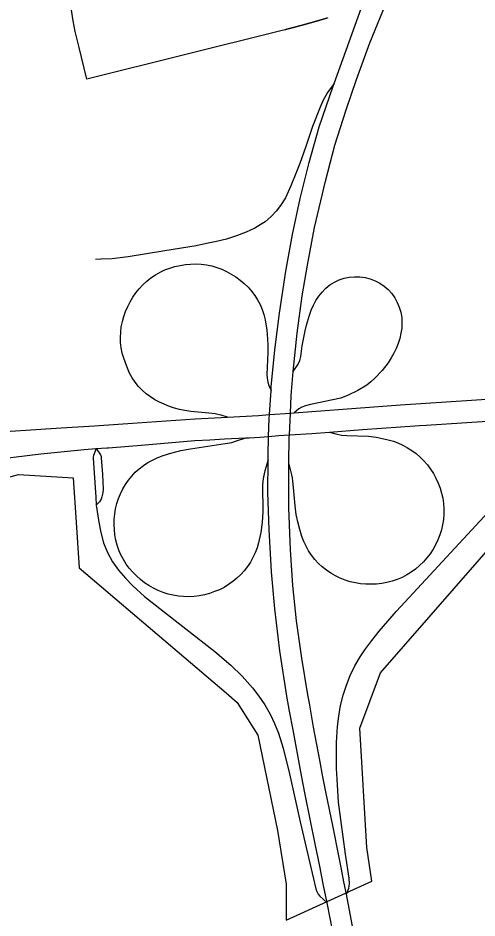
# Model space of a CAD drawing. Extents: x 0 to 34, y 0 to 22.
# Drawn here: x 6.8204 to 6.8433, y 16.08997 to 16.13486 of the extents above; entities that cross this region are included whole.
import ezdxf

# ---------------------------------------------------------------- set-up
doc = ezdxf.new("R2010")
doc.units = 0
for name, color, linetype in [('GM_X_Corporation', 7, 'Continuous'), ('GM_X_Interchange_Ramps', 7, 'Continuous'), ('GM_X_State_Route', 7, 'Continuous'), ('GM_X_US_Route', 7, 'Continuous')]:
    doc.layers.add(name, color=color, linetype=linetype)

msp = doc.modelspace()

# ---------------------------------------------------------------- linework, layer by layer
at = {"layer": 'GM_X_Corporation'}
for points in [[(6.835845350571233, 16.134863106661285), (6.835830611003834, 16.134858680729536), (6.8358158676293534, 16.134854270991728), (6.835810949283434, 16.13485281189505), (6.835801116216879, 16.13484986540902), (6.835786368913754, 16.13484546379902), (6.83577162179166, 16.13484107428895), (6.835756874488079, 16.134836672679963), (6.8357421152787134, 16.13483228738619), (6.835727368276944, 16.13482790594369), (6.835712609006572, 16.13482351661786), (6.835697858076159, 16.13481914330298), (6.835683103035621, 16.134814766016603), (6.8356683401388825, 16.134810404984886), (6.8356535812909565, 16.134806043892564), (6.835638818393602, 16.134801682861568), (6.835624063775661, 16.134797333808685), (6.835609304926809, 16.134792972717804), (6.835594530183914, 16.134788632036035), (6.835579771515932, 16.134784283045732), (6.835565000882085, 16.134779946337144), (6.835550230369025, 16.134775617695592), (6.835535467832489, 16.134771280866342), (6.83552069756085, 16.134766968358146), (6.835505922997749, 16.13476263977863), (6.835491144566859, 16.134758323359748), (6.835476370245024, 16.13475401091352), (6.835461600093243, 16.134749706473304), (6.835446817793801, 16.134745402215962), (6.835432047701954, 16.134741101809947), (6.835417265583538, 16.13473680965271), (6.835402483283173, 16.134732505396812), (6.835387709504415, 16.134728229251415), (6.835372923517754, 16.134723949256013), (6.835358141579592, 16.134719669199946), (6.835343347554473, 16.13471539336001), (6.835328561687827, 16.1347111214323), (6.83531377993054, 16.13470685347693), (6.835298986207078, 16.134702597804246), (6.835284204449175, 16.134698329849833), (6.835269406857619, 16.134694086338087), (6.835254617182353, 16.134689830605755), (6.835239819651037, 16.134685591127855), (6.835225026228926, 16.134681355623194), (6.835210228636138, 16.134677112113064), (6.835195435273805, 16.134672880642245), (6.835180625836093, 16.134668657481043), (6.8351658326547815, 16.134664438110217), (6.835151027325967, 16.134660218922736), (6.835136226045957, 16.134655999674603), (6.835121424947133, 16.13465179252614), (6.835106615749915, 16.13464758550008), (6.835091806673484, 16.134643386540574), (6.835077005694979, 16.134639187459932), (6.8350621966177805, 16.134634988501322), (6.835047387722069, 16.13463080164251), (6.83503257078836, 16.13462661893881), (6.835017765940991, 16.134622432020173), (6.835002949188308, 16.134618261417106), (6.834988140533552, 16.134614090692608), (6.834973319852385, 16.134609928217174), (6.834958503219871, 16.13460576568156), (6.834943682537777, 16.134601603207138), (6.834928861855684, 16.134597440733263), (6.8349140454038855, 16.134593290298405), (6.834899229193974, 16.134589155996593), (6.834884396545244, 16.134585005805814), (6.8348695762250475, 16.134580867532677), (6.834854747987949, 16.134576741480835), (6.8348399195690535, 16.13457260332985), (6.834825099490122, 16.134568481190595), (6.8348102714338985, 16.13456436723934), (6.83479543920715, 16.13456024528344), (6.834780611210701, 16.13455613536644), (6.834765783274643, 16.134552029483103), (6.83475093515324, 16.13454792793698), (6.834736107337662, 16.13454383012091), (6.834721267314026, 16.134539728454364), (6.834706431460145, 16.134535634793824), (6.834691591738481, 16.134531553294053), (6.834676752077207, 16.13452747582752), (6.834661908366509, 16.134523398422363), (6.834647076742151, 16.134519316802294), (6.834632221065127, 16.134515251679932), (6.834617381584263, 16.134511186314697), (6.834602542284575, 16.134507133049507), (6.834587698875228, 16.134503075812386), (6.834572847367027, 16.13449901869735), (6.834558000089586, 16.134494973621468), (6.83454315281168, 16.134490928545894), (6.834528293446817, 16.134486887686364), (6.834513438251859, 16.13448285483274), (6.834498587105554, 16.13447882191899), (6.834483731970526, 16.134474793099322), (6.834468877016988, 16.134470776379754), (6.834454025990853, 16.134466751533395), (6.83443915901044, 16.134462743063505), (6.834424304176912, 16.134458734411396), (6.834409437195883, 16.134454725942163), (6.8343945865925, 16.134450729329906), (6.834379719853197, 16.134446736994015), (6.834364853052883, 16.13444274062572), (6.834349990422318, 16.13443875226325), (6.834335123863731, 16.13443477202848), (6.834320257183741, 16.13443078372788), (6.834305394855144, 16.134426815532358), (6.834290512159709, 16.134422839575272), (6.834275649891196, 16.134418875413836), (6.834260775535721, 16.134414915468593), (6.834245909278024, 16.13441095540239), (6.834231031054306, 16.134407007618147), (6.834216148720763, 16.13440305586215), (6.834201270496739, 16.134399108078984), (6.834186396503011, 16.134395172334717), (6.834171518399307, 16.134391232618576), (6.834156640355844, 16.13438729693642), (6.8341417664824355, 16.134383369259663), (6.8341268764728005, 16.134379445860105), (6.834111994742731, 16.134375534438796), (6.8340971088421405, 16.134371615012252), (6.834082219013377, 16.134367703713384), (6.834067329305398, 16.13436380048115), (6.834052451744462, 16.134359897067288), (6.834037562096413, 16.134355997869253), (6.83402267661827, 16.134352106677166), (6.834007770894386, 16.134348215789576), (6.833992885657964, 16.13434434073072), (6.833977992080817, 16.134340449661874), (6.8339630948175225, 16.13433658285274), (6.833948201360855, 16.134332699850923), (6.833933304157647, 16.13432883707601), (6.8339183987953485, 16.13432497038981), (6.833903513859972, 16.134321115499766), (6.833888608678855, 16.13431726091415), (6.83387371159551, 16.134313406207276), (6.833858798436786, 16.134309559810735), (6.83384389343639, 16.134305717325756), (6.833828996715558, 16.13430188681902), (6.83381409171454, 16.134298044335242), (6.8337991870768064, 16.13429422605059), (6.8337842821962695, 16.134290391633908), (6.833769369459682, 16.134286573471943), (6.833754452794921, 16.13428276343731), (6.833739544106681, 16.13427894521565), (6.8337246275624, 16.1342751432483), (6.833511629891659, 16.134222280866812), (6.823823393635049, 16.131816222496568), (6.823427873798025, 16.133461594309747), (6.8232512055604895, 16.13419515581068), (6.823146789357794, 16.13472673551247), (6.823043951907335, 16.13537644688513)], [(6.8129961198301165, 16.11006463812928), (6.820417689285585, 16.11209234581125), (6.82314837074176, 16.111930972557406), (6.823296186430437, 16.109701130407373), (6.823446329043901, 16.107435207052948), (6.830787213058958, 16.101200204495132), (6.831334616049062, 16.10072241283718), (6.832369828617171, 16.099083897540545), (6.8333349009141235, 16.094343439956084), (6.833774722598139, 16.091657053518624), (6.833782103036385, 16.08985980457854), (6.838050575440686, 16.091799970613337), (6.837791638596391, 16.093482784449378), (6.837447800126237, 16.099444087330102), (6.838473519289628, 16.102200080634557), (6.844683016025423, 16.10929305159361)]]:
    msp.add_lwpolyline(points, dxfattribs=at)
at = {"layer": 'GM_X_Interchange_Ramps'}
for points in [[(6.836166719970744, 16.13160262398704), (6.835843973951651, 16.1311485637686), (6.835749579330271, 16.13099932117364), (6.835625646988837, 16.130770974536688), (6.835465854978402, 16.130416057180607), (6.835093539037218, 16.129448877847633), (6.834748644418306, 16.128457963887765), (6.8344522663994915, 16.12761207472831), (6.834291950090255, 16.12718596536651), (6.834014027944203, 16.126488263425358), (6.833878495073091, 16.126186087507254), (6.83374243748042, 16.125889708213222), (6.8334893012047, 16.125506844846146), (6.833279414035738, 16.125222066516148), (6.833028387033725, 16.124957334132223), (6.832721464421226, 16.124692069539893), (6.832470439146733, 16.124538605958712), (6.832205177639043, 16.12438514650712), (6.8317737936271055, 16.12418158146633), (6.831298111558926, 16.123994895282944), (6.830794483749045, 16.12383088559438), (6.8303013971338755, 16.123717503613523), (6.829800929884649, 16.12360728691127), (6.8292798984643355, 16.12350128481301), (6.827715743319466, 16.12325131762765), (6.825890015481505, 16.122944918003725), (6.825365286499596, 16.122882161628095), (6.825100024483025, 16.12285579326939), (6.8245288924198, 16.122832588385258), (6.824260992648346, 16.122822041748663)], [(6.830852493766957, 16.114951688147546), (6.830539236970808, 16.11504345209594), (6.830435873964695, 16.115073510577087), (6.83022915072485, 16.11511358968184), (6.829925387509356, 16.11515788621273), (6.829380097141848, 16.115196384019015), (6.829017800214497, 16.115242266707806), (6.828717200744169, 16.11528550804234), (6.828455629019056, 16.11532875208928), (6.828198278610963, 16.115393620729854), (6.827946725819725, 16.115477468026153), (6.827461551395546, 16.115692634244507), (6.827228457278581, 16.115820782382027), (6.827004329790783, 16.115963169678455), (6.826791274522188, 16.11612137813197), (6.826592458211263, 16.11629698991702), (6.826409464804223, 16.116488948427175), (6.826243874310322, 16.11669620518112), (6.826096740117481, 16.116917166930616), (6.825967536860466, 16.117148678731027), (6.8258536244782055, 16.117388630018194), (6.825669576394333, 16.11788698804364), (6.825601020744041, 16.118143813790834), (6.825549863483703, 16.118404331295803), (6.825517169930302, 16.118668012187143), (6.825507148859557, 16.11893274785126), (6.825518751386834, 16.11919800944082), (6.825550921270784, 16.119461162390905), (6.825604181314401, 16.119721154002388), (6.825676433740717, 16.11997692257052), (6.8257666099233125, 16.120226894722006), (6.82587261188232, 16.120470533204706), (6.825994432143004, 16.12070626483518), (6.826131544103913, 16.120934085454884), (6.826282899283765, 16.121152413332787), (6.826448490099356, 16.121359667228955), (6.82662884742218, 16.121554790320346), (6.826823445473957, 16.121735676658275), (6.827030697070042, 16.121900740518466), (6.827250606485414, 16.122049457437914), (6.827481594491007, 16.122180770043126), (6.827722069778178, 16.12229362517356), (6.827969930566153, 16.122387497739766), (6.828224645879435, 16.122463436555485), (6.828483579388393, 16.122520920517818), (6.828746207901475, 16.122562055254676), (6.8290104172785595, 16.122586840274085), (6.829275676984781, 16.12259527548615), (6.829541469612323, 16.12258473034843), (6.829804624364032, 16.122553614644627), (6.8300646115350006, 16.122499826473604), (6.830318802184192, 16.122424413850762), (6.830566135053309, 16.122327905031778), (6.830806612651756, 16.12221504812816), (6.831039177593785, 16.12208689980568), (6.83126330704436, 16.121944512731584), (6.831477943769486, 16.121788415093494), (6.831682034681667, 16.12161860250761), (6.831874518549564, 16.12143560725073), (6.832052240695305, 16.12123837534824), (6.8322120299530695, 16.12102637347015), (6.832351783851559, 16.120801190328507), (6.8324714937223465, 16.120564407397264), (6.832572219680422, 16.120318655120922), (6.832655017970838, 16.120066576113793), (6.832721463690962, 16.11980922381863), (6.832809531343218, 16.119285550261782), (6.832827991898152, 16.11909675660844), (6.832860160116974, 16.118559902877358), (6.832860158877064, 16.11817387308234), (6.832813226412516, 16.117073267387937), (6.832822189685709, 16.116895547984), (6.832860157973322, 16.116700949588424), (6.832918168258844, 16.116536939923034), (6.833018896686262, 16.116288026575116)], [(6.834127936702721, 16.11723727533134), (6.834370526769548, 16.117596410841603), (6.834452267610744, 16.117770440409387), (6.834509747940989, 16.117979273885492), (6.834578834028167, 16.11850874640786), (6.834648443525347, 16.118918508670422), (6.8347180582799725, 16.119266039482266), (6.8347839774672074, 16.119537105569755), (6.8349326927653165, 16.120043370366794), (6.835025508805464, 16.120290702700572), (6.835133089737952, 16.12053170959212), (6.835257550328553, 16.12076427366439), (6.835401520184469, 16.120985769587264), (6.835566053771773, 16.12119143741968), (6.83575063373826, 16.121378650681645), (6.835955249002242, 16.121544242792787), (6.836178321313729, 16.12168452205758), (6.836416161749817, 16.12179737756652), (6.836665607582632, 16.12188175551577), (6.836923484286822, 16.121935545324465), (6.837186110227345, 16.121959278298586), (6.837449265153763, 16.121952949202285), (6.837710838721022, 16.121917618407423), (6.837966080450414, 16.121852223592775), (6.8382128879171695, 16.12175835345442), (6.8384465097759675, 16.121637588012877), (6.8386643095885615, 16.12148939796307), (6.838863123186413, 16.121316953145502), (6.839039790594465, 16.121122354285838), (6.839193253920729, 16.120908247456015), (6.839320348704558, 16.120677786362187), (6.839420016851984, 16.12043414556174), (6.839493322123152, 16.12018101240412), (6.8395381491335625, 16.11992154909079), (6.839552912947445, 16.11965945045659), (6.839540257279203, 16.11939735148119), (6.83950281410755, 16.119136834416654), (6.839441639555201, 16.118880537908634), (6.839359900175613, 16.11863004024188), (6.839261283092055, 16.118370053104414), (6.839146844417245, 16.118148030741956), (6.839013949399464, 16.11791388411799), (6.838859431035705, 16.117666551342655), (6.8385609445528, 16.117273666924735), (6.8381991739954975, 16.11689080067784), (6.838001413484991, 16.116716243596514), (6.837793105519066, 16.116554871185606), (6.837347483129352, 16.11627378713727), (6.836872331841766, 16.116045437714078), (6.83650159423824, 16.115907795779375), (6.834993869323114, 16.115580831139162), (6.83474706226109, 16.11552493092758), (6.834552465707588, 16.115446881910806), (6.834409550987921, 16.11536461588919), (6.834169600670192, 16.115168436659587)], [(6.835930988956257, 16.11420863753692), (6.8362574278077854, 16.114114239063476), (6.836534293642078, 16.114062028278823), (6.836802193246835, 16.11403038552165), (6.8378764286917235, 16.114006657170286), (6.838267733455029, 16.113953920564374), (6.838803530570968, 16.11384106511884), (6.8391231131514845, 16.11374719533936), (6.839349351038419, 16.113663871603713), (6.839589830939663, 16.11355418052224), (6.8398234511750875, 16.113429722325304), (6.84004810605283, 16.113289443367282), (6.840262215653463, 16.113134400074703), (6.840464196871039, 16.112963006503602), (6.840651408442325, 16.11277684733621), (6.840824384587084, 16.11257697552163), (6.840980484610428, 16.112363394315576), (6.841121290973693, 16.112139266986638), (6.841246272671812, 16.11190564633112), (6.8413564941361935, 16.111664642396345), (6.841449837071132, 16.111416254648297), (6.841526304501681, 16.11116311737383), (6.841583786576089, 16.110904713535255), (6.841623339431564, 16.110643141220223), (6.841641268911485, 16.110379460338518), (6.841639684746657, 16.11011472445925), (6.841618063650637, 16.109851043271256), (6.841577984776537, 16.109589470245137), (6.841518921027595, 16.109331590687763), (6.841441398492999, 16.109078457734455), (6.8413459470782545, 16.108831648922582), (6.841233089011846, 16.10859222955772), (6.841103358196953, 16.108361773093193), (6.84095728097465, 16.108140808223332), (6.840796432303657, 16.10793091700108), (6.840620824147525, 16.107732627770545), (6.840432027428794, 16.107547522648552), (6.84023004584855, 16.10737665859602), (6.840015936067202, 16.107221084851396), (6.8397907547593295, 16.10708239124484), (6.8395555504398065, 16.10696162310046), (6.839311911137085, 16.106858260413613), (6.839061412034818, 16.106773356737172), (6.8388051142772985, 16.106706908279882), (6.838545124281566, 16.106658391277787), (6.838282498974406, 16.106628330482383), (6.838017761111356, 16.106616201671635), (6.837753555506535, 16.10662200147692), (6.837489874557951, 16.10664468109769), (6.837228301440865, 16.10668528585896), (6.836970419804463, 16.106744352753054), (6.836717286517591, 16.106822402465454), (6.83647206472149, 16.10691996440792), (6.836234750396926, 16.107037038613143), (6.83600640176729, 16.107170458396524), (6.835788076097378, 16.107320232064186), (6.8355792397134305, 16.107483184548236), (6.835382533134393, 16.10766037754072), (6.835201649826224, 16.10785286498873), (6.835039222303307, 16.108061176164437), (6.834893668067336, 16.108281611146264), (6.834767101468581, 16.108514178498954), (6.834658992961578, 16.108755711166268), (6.834554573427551, 16.108999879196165), (6.83445121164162, 16.109347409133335), (6.834356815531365, 16.10972341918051), (6.834281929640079, 16.11009943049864), (6.834217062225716, 16.110527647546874), (6.834134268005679, 16.111448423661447), (6.834113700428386, 16.111765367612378), (6.834094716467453, 16.11191882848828), (6.834062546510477, 16.112068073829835), (6.8339075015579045, 16.11267190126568)], [(6.832869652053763, 16.112818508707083), (6.832713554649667, 16.112281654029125), (6.8326434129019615, 16.1119747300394), (6.832615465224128, 16.11176536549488), (6.832600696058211, 16.111547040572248), (6.832606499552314, 16.11023759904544), (6.832577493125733, 16.109713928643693), (6.832513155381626, 16.109192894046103), (6.832401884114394, 16.1086808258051), (6.832324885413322, 16.108430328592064), (6.832231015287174, 16.108185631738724), (6.832120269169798, 16.107948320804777), (6.831992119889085, 16.107719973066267), (6.831847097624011, 16.107501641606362), (6.83168625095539, 16.107294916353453), (6.831509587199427, 16.107101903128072), (6.8313186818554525, 16.10692259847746), (6.831114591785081, 16.106758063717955), (6.830899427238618, 16.10660776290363), (6.830677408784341, 16.106459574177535), (6.8304501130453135, 16.10634619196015), (6.830200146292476, 16.106249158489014), (6.829952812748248, 16.106162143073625), (6.829699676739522, 16.10609411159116), (6.8294423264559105, 16.106044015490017), (6.829182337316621, 16.106011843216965), (6.828920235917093, 16.105998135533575), (6.828658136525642, 16.10600235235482), (6.828396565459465, 16.106025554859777), (6.828138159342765, 16.106068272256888), (6.827883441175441, 16.106128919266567), (6.827633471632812, 16.106209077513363), (6.827390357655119, 16.106306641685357), (6.827154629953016, 16.106421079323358), (6.826926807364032, 16.106551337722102), (6.8267084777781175, 16.106696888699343), (6.826500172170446, 16.10685667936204), (6.826302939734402, 16.107030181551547), (6.826118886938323, 16.1072163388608), (6.825948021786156, 16.107415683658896), (6.825793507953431, 16.107626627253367), (6.82565481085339, 16.107849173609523), (6.825534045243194, 16.108081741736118), (6.825431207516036, 16.108322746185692), (6.825346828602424, 16.108571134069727), (6.825280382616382, 16.108824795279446), (6.825232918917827, 16.109082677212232), (6.825203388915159, 16.109343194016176), (6.825192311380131, 16.10960529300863), (6.825199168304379, 16.109867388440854), (6.825224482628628, 16.11012843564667), (6.825267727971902, 16.1103873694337), (6.825329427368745, 16.1106426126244), (6.825409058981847, 16.110892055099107), (6.825506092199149, 16.111135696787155), (6.8256215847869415, 16.111371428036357), (6.825753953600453, 16.111597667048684), (6.825903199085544, 16.11181282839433), (6.826068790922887, 16.11201639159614), (6.826249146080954, 16.112206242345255), (6.826444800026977, 16.112379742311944), (6.826652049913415, 16.11254006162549), (6.826871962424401, 16.112682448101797), (6.82710136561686, 16.112809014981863), (6.827339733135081, 16.112919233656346), (6.827632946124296, 16.113036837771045), (6.828013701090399, 16.113163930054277), (6.828514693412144, 16.1132820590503), (6.829000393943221, 16.113369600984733), (6.8307301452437, 16.113634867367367), (6.831065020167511, 16.113695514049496), (6.831293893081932, 16.113767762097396), (6.831761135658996, 16.11391436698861)], [(6.824291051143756, 16.1133812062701), (6.824169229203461, 16.11304052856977), (6.824153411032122, 16.11297144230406), (6.824148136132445, 16.11290077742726), (6.824276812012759, 16.11096482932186), (6.824303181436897, 16.11056825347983), (6.824422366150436, 16.109708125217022), (6.82452150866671, 16.109192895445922), (6.824666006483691, 16.108689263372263), (6.824861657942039, 16.108203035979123), (6.8251137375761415, 16.10774370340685), (6.825415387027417, 16.107315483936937), (6.8257523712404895, 16.106913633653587), (6.826117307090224, 16.106536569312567), (6.826704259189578, 16.106013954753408), (6.828767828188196, 16.10439600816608), (6.830211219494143, 16.1032621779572), (6.831010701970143, 16.102583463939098), (6.831576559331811, 16.10203816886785), (6.832097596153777, 16.101449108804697), (6.832416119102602, 16.10103302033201), (6.832708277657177, 16.10059741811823), (6.832970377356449, 16.10014388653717), (6.833198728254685, 16.099672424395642), (6.833393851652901, 16.0991861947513), (6.833627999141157, 16.098435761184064), (6.833943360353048, 16.097163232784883), (6.834474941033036, 16.094764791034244), (6.835262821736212, 16.09143397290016), (6.835312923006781, 16.091291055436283), (6.835374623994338, 16.09116185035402), (6.8354542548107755, 16.091060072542), (6.835816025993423, 16.090729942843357)], [(6.824291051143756, 16.1133812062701), (6.824514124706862, 16.113067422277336), (6.824539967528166, 16.112997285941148), (6.824550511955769, 16.112929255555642), (6.824611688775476, 16.112094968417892), (6.824640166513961, 16.11136668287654), (6.8246280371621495, 16.111175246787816), (6.824586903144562, 16.110974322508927), (6.824550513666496, 16.11085566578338), (6.8244661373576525, 16.11072330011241), (6.824303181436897, 16.11056825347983)], [(6.836776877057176, 16.091166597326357), (6.836893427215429, 16.0914545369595), (6.836915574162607, 16.091559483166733), (6.836928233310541, 16.091669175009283), (6.83691504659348, 16.091950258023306), (6.836732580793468, 16.09315686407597), (6.836394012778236, 16.09575306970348), (6.836316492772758, 16.09689902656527), (6.836292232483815, 16.09742269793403), (6.836293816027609, 16.098731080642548), (6.836332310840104, 16.099522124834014), (6.836395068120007, 16.100046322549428), (6.836489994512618, 16.10056630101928), (6.836617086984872, 16.101078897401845), (6.836778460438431, 16.101582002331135), (6.836974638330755, 16.102072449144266), (6.837206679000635, 16.10254654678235), (6.837470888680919, 16.103003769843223), (6.837701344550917, 16.103352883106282), (6.838049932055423, 16.10381327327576), (6.838410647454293, 16.104278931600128), (6.8392797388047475, 16.105273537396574), (6.84448111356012, 16.110898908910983)]]:
    msp.add_lwpolyline(points, dxfattribs=at)
at = {"layer": 'GM_X_State_Route'}
msp.add_line((6.824291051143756, 16.1133812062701), (6.82482669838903, 16.113419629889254), dxfattribs=at)
for points in [[(6.840419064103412, 16.114533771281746), (6.84075318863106, 16.114556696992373), (6.846588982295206, 16.114939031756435), (6.847263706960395, 16.114982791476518)], [(6.835930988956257, 16.11420863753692), (6.837578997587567, 16.11433889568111), (6.840419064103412, 16.114533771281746)], [(6.831761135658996, 16.11391436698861), (6.83192567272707, 16.11392175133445), (6.8324572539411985, 16.113960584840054)], [(6.8324572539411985, 16.113960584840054), (6.832900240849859, 16.113992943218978), (6.833412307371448, 16.11403038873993), (6.833935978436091, 16.11406519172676), (6.835056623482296, 16.11413902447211), (6.835930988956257, 16.11420863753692)], [(6.82482669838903, 16.113419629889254), (6.824915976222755, 16.11342602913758), (6.8267337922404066, 16.11357369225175), (6.829220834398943, 16.11378252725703), (6.82996336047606, 16.113825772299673)], [(6.82996336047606, 16.113825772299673), (6.830705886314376, 16.113869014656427), (6.831761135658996, 16.11391436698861)], [(6.811489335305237, 16.11185449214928), (6.811627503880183, 16.11187189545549), (6.8134880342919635, 16.112103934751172), (6.817288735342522, 16.112608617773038), (6.821541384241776, 16.113130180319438), (6.823698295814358, 16.113339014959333), (6.824291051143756, 16.1133812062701)]]:
    msp.add_lwpolyline(points, dxfattribs=at)
at = {"layer": 'GM_X_US_Route'}
msp.add_line((6.824291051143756, 16.1133812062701), (6.82482669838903, 16.113419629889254), dxfattribs=at)
for points in [[(6.836166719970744, 16.13160262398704), (6.837523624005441, 16.135330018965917), (6.838204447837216, 16.13704131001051), (6.838839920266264, 16.138418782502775), (6.839894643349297, 16.14053982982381), (6.840760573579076, 16.142165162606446), (6.841550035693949, 16.14353102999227), (6.842526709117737, 16.145090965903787), (6.842852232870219, 16.14557808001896)], [(6.833905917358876, 16.112579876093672), (6.8339075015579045, 16.11267190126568), (6.833929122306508, 16.11392227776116), (6.833935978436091, 16.11406519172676), (6.833986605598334, 16.115154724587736), (6.834026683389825, 16.11602909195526), (6.834127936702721, 16.11723727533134), (6.834320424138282, 16.119144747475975), (6.834565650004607, 16.12100791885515), (6.834840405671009, 16.12253779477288), (6.835193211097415, 16.1244104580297), (6.835732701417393, 16.12672504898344), (6.836203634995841, 16.12851913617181), (6.836772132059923, 16.13028474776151), (6.837282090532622, 16.131794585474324), (6.8379492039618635, 16.133618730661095), (6.838861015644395, 16.135864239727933)], [(6.836121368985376, 16.089201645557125), (6.835816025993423, 16.090729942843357), (6.83562722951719, 16.091667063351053), (6.8354468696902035, 16.092562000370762), (6.835228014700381, 16.093667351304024), (6.834727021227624, 16.096133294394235), (6.834627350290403, 16.09664167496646), (6.8345102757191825, 16.09726448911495), (6.834121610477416, 16.099361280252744), (6.833948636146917, 16.100295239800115), (6.83381573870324, 16.10103618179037), (6.83346662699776, 16.103289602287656), (6.83321138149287, 16.10538850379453), (6.833047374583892, 16.107230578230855), (6.832925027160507, 16.109341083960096), (6.832868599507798, 16.111190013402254), (6.832869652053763, 16.112818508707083), (6.832870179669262, 16.113039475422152), (6.832900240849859, 16.113992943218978), (6.832928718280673, 16.114887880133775), (6.832940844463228, 16.11507667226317), (6.833018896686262, 16.116288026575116), (6.833030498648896, 16.11646996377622), (6.833205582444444, 16.118310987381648), (6.833436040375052, 16.120146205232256), (6.833758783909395, 16.122236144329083), (6.834090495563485, 16.12405607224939), (6.834476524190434, 16.125864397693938), (6.834924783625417, 16.127659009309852), (6.835427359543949, 16.129439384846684), (6.836115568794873, 16.131461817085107), (6.836166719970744, 16.13160262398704)], [(6.799614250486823, 16.112924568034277), (6.8008529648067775, 16.113005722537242), (6.803481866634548, 16.113186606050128), (6.803878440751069, 16.11321350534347), (6.806898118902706, 16.113414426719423), (6.8097896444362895, 16.11360216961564), (6.811387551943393, 16.113710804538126), (6.811546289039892, 16.113720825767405), (6.817409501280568, 16.11409208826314), (6.81848637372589, 16.11416012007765), (6.822550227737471, 16.114417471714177), (6.824211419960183, 16.114525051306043), (6.826341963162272, 16.1146737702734), (6.829228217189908, 16.11486256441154), (6.830852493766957, 16.114951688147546), (6.83239449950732, 16.11503606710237), (6.832940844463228, 16.11507667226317), (6.833986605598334, 16.115154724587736), (6.834169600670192, 16.115168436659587), (6.835063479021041, 16.11523488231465), (6.839481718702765, 16.115559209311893), (6.850109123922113, 16.116261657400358), (6.852654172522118, 16.116428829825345)], [(6.840419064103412, 16.114533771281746), (6.84075318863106, 16.114556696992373), (6.846588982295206, 16.114939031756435), (6.847263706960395, 16.114982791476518)], [(6.835930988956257, 16.11420863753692), (6.837578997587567, 16.11433889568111), (6.840419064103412, 16.114533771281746)], [(6.831761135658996, 16.11391436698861), (6.83192567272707, 16.11392175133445), (6.8324572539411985, 16.113960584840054)], [(6.8324572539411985, 16.113960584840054), (6.832900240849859, 16.113992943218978), (6.833412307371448, 16.11403038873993), (6.833935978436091, 16.11406519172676), (6.835056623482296, 16.11413902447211), (6.835930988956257, 16.11420863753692)], [(6.82482669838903, 16.113419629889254), (6.824915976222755, 16.11342602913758), (6.8267337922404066, 16.11357369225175), (6.829220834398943, 16.11378252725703), (6.82996336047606, 16.113825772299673)], [(6.82996336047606, 16.113825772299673), (6.830705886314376, 16.113869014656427), (6.831761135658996, 16.11391436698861)], [(6.811489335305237, 16.11185449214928), (6.811627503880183, 16.11187189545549), (6.8134880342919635, 16.112103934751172), (6.817288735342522, 16.112608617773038), (6.821541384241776, 16.113130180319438), (6.823698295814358, 16.113339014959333), (6.824291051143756, 16.1133812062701)], [(6.833968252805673, 16.108748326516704), (6.833901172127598, 16.11043377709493), (6.833901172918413, 16.112303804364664), (6.833905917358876, 16.112579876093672)], [(6.835611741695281, 16.097010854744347), (6.835446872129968, 16.097838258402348), (6.835134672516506, 16.09948573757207), (6.834944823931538, 16.100681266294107), (6.8348625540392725, 16.101108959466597), (6.834557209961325, 16.102927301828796), (6.8342919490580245, 16.104796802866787), (6.834110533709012, 16.106555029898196), (6.83398502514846, 16.108326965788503), (6.833968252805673, 16.108748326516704)], [(6.836514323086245, 16.092482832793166), (6.836396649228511, 16.093073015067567), (6.836113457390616, 16.094494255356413), (6.835760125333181, 16.096266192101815), (6.835611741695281, 16.097010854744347)], [(6.837273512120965, 16.088575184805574), (6.836776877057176, 16.091166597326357), (6.836655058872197, 16.091776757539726), (6.836531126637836, 16.09239851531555), (6.836514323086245, 16.092482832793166)]]:
    msp.add_lwpolyline(points, dxfattribs=at)

doc.saveas('drawing.dxf')
